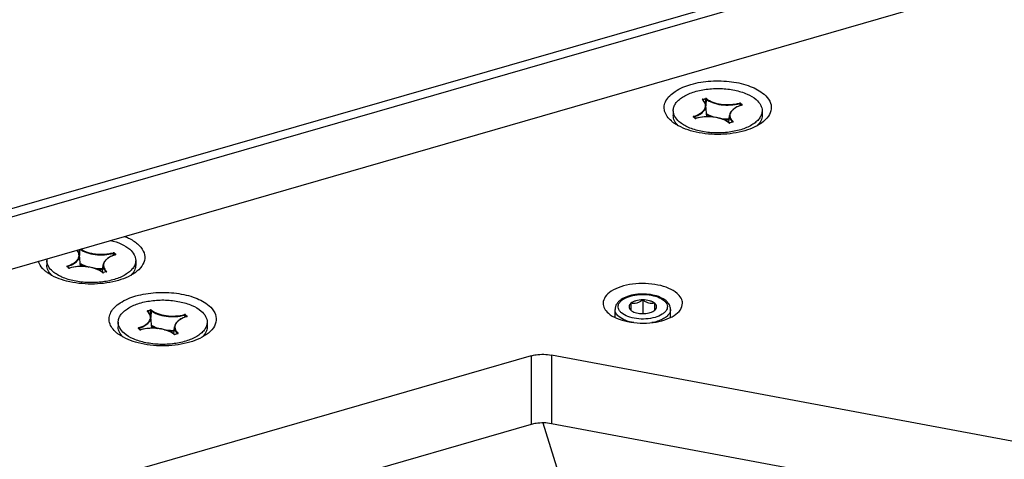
# Model space of a CAD drawing. Header units: millimetres. Extents: x 0 to 420, y 0 to 297.
# Tile 326 of 502: x 359.21 to 371.62, y 147.39 to 152.94. Entities that reach past the tile are written whole.
import ezdxf

# ---------------------------------------------------------------- set-up
doc = ezdxf.new("R2010")
doc.units = ezdxf.units.MM
doc.header["$LTSCALE"] = 23.1
doc.layers.get('0').update_dxf_attribs({"linetype": 'CONTINUOUS'})
doc.layers.add('02___PRT_ALL_AXES', color=7, linetype='CONTINUOUS')
doc.layers.add('AXES', color=7, linetype='CONTINUOUS')

msp = doc.modelspace()

# ---------------------------------------------------------------- linework, layer by layer
at = {"color": 7, "linetype": 'CONTINUOUS'}
for p, q in [((369.736, 153.514), (349.654, 147.717)), ((369.691, 153.608), (349.739, 147.848)), ((348.234, 146.652), (370.446, 153.064)), ((367.821, 151.933), (367.855, 151.943)), ((367.823, 151.927), (367.824, 151.927)), ((367.824, 151.927), (367.858, 151.937)), ((367.824, 151.927), (367.824, 151.922)), ((367.858, 151.937), (367.856, 151.877)), ((367.864, 151.936), (367.862, 151.849)), ((367.875, 151.712), (367.861, 151.855)), ((368.288, 151.879), (368.287, 151.851)), ((368.295, 151.878), (368.294, 151.853)), ((368.295, 151.878), (368.294, 151.853)), ((368.295, 151.878), (368.314, 151.861)), ((368.299, 151.883), (368.319, 151.866)), ((368.314, 151.861), (368.315, 151.86)), ((368.314, 151.861), (368.314, 151.86)), ((368.315, 151.86), (368.314, 151.86)), ((368.314, 151.86), (368.314, 151.86)), ((368.315, 151.861), (368.315, 151.86)), ((368.315, 151.861), (368.315, 151.861)), ((368.315, 151.861), (368.315, 151.861)), ((368.315, 151.86), (368.315, 151.86)), ((368.315, 151.86), (368.315, 151.86)), ((368.316, 151.86), (368.317, 151.86)), ((367.722, 151.694), (367.702, 151.711)), ((367.725, 151.693), (367.705, 151.71)), ((367.707, 151.711), (367.708, 151.712)), ((367.708, 151.712), (367.709, 151.708)), ((367.726, 151.693), (367.725, 151.693)), ((367.725, 151.693), (367.725, 151.693)), ((367.727, 151.693), (367.726, 151.693)), ((367.726, 151.693), (367.726, 151.693)), ((367.728, 151.692), (367.727, 151.693)), ((367.729, 151.692), (367.728, 151.692)), ((367.73, 151.692), (367.729, 151.692)), ((367.731, 151.692), (367.73, 151.692)), ((367.731, 151.691), (367.734, 151.692)), ((367.733, 151.692), (367.731, 151.692)), ((367.734, 151.693), (367.733, 151.692)), ((367.734, 151.693), (367.734, 151.693)), ((368.151, 151.639), (368.16, 151.73)), ((368.156, 151.636), (368.155, 151.636)), ((368.198, 151.645), (368.164, 151.635)), ((368.2, 151.644), (368.166, 151.634)), ((368.199, 151.645), (368.198, 151.645)), ((368.199, 151.646), (368.2, 151.645)), ((368.199, 151.646), (368.199, 151.645)), ((368.199, 151.645), (368.199, 151.645)), ((368.2, 151.645), (368.199, 151.645)), ((368.2, 151.646), (368.2, 151.645)), ((368.2, 151.645), (368.2, 151.646)), ((368.2, 151.645), (368.202, 151.645)), ((368.2, 151.645), (368.2, 151.645)), ((368.2, 151.645), (368.2, 151.645)), ((368.156, 151.635), (368.156, 151.636)), ((368.157, 151.635), (368.156, 151.635)), ((368.156, 151.635), (368.156, 151.635)), ((368.158, 151.635), (368.157, 151.635)), ((368.159, 151.635), (368.158, 151.635)), ((368.161, 151.634), (368.159, 151.635)), ((368.162, 151.635), (368.161, 151.634)), ((368.163, 151.635), (368.162, 151.635)), ((368.164, 151.635), (368.163, 151.635)), ((368.164, 151.635), (368.164, 151.635)), ((359.962, 150.038), (359.961, 149.988)), ((359.969, 150.04), (359.967, 149.96)), ((359.98, 149.823), (359.966, 149.966)), ((360.393, 149.99), (360.392, 149.962)), ((360.4, 149.989), (360.399, 149.965)), ((360.4, 149.989), (360.399, 149.965)), ((360.4, 149.989), (360.419, 149.972)), ((360.404, 149.994), (360.424, 149.977)), ((360.42, 149.972), (360.419, 149.971)), ((360.419, 149.972), (360.42, 149.972)), ((360.419, 149.972), (360.419, 149.971)), ((360.419, 149.971), (360.419, 149.971)), ((360.42, 149.972), (360.42, 149.972)), ((360.42, 149.972), (360.42, 149.972)), ((360.42, 149.972), (360.42, 149.972)), ((360.42, 149.972), (360.42, 149.971)), ((360.42, 149.971), (360.42, 149.971)), ((360.421, 149.971), (360.422, 149.971)), ((359.827, 149.805), (359.807, 149.822)), ((359.83, 149.805), (359.81, 149.822)), ((359.812, 149.823), (359.813, 149.823)), ((359.813, 149.823), (359.814, 149.819)), ((359.83, 149.804), (359.83, 149.805)), ((359.831, 149.804), (359.83, 149.804)), ((359.832, 149.804), (359.831, 149.804)), ((359.831, 149.804), (359.831, 149.804)), ((359.833, 149.804), (359.832, 149.804)), ((359.834, 149.803), (359.833, 149.804)), ((359.835, 149.803), (359.834, 149.803)), ((359.837, 149.803), (359.835, 149.803)), ((359.836, 149.803), (359.84, 149.803)), ((359.838, 149.804), (359.837, 149.803)), ((359.839, 149.804), (359.838, 149.804)), ((359.839, 149.804), (359.839, 149.804)), ((360.256, 149.751), (360.265, 149.842)), ((360.261, 149.747), (360.26, 149.747)), ((360.262, 149.746), (360.261, 149.747)), ((360.261, 149.747), (360.261, 149.747)), ((360.263, 149.746), (360.262, 149.746)), ((360.262, 149.746), (360.262, 149.746)), ((360.264, 149.746), (360.263, 149.746)), ((360.266, 149.746), (360.264, 149.746)), ((360.267, 149.746), (360.266, 149.746)), ((360.268, 149.746), (360.267, 149.746)), ((360.269, 149.746), (360.268, 149.746)), ((360.303, 149.756), (360.269, 149.746)), ((360.269, 149.746), (360.269, 149.746)), ((360.305, 149.756), (360.271, 149.746)), ((360.304, 149.756), (360.303, 149.756)), ((360.304, 149.757), (360.305, 149.756)), ((360.304, 149.757), (360.304, 149.756)), ((360.305, 149.756), (360.304, 149.756)), ((360.305, 149.757), (360.305, 149.756)), ((360.305, 149.757), (360.305, 149.757)), ((360.305, 149.757), (360.305, 149.757)), ((360.305, 149.756), (360.307, 149.756)), ((360.305, 149.756), (360.305, 149.756)), ((360.305, 149.756), (360.305, 149.756)), ((366.716, 149.18), (366.716, 149.281)), ((366.916, 149.359), (366.916, 149.272)), ((367.066, 149.402), (367.066, 149.229)), ((367.216, 149.272), (367.216, 149.359)), ((367.416, 149.18), (367.416, 149.281)), ((360.826, 149.265), (360.86, 149.275)), ((360.828, 149.258), (360.829, 149.259)), ((360.829, 149.259), (360.863, 149.268)), ((360.829, 149.259), (360.829, 149.254)), ((360.863, 149.268), (360.861, 149.208)), ((360.88, 149.044), (360.866, 149.187)), ((360.869, 149.268), (360.867, 149.181)), ((361.293, 149.211), (361.292, 149.183)), ((361.3, 149.21), (361.299, 149.185)), ((361.3, 149.21), (361.299, 149.185)), ((361.3, 149.21), (361.319, 149.193)), ((361.304, 149.215), (361.324, 149.198)), ((361.319, 149.193), (361.32, 149.192)), ((361.319, 149.193), (361.319, 149.192)), ((361.32, 149.192), (361.319, 149.192)), ((361.319, 149.192), (361.319, 149.192)), ((361.32, 149.192), (361.32, 149.192)), ((361.32, 149.192), (361.32, 149.192)), ((361.32, 149.192), (361.32, 149.192)), ((361.32, 149.192), (361.32, 149.192)), ((361.32, 149.192), (361.32, 149.192)), ((361.321, 149.191), (361.322, 149.192)), ((366.916, 149.272), (366.924, 149.265)), ((367.207, 149.265), (367.216, 149.272)), ((360.727, 149.026), (360.707, 149.043)), ((360.73, 149.025), (360.71, 149.042)), ((360.712, 149.043), (360.713, 149.043)), ((360.713, 149.043), (360.714, 149.039)), ((361.156, 148.971), (361.165, 149.062)), ((360.731, 149.025), (360.73, 149.025)), ((360.73, 149.025), (360.73, 149.025)), ((360.732, 149.024), (360.731, 149.025)), ((360.731, 149.025), (360.731, 149.025)), ((360.733, 149.024), (360.732, 149.024)), ((360.734, 149.024), (360.733, 149.024)), ((360.735, 149.024), (360.734, 149.024)), ((360.737, 149.024), (360.735, 149.024)), ((360.736, 149.023), (360.74, 149.024)), ((360.738, 149.024), (360.737, 149.024)), ((360.739, 149.024), (360.738, 149.024)), ((360.739, 149.024), (360.739, 149.024)), ((361.161, 148.967), (361.16, 148.968)), ((361.162, 148.967), (361.161, 148.967)), ((361.161, 148.967), (361.161, 148.967)), ((361.163, 148.966), (361.162, 148.967)), ((361.162, 148.967), (361.162, 148.967)), ((361.164, 148.966), (361.163, 148.966)), ((361.166, 148.966), (361.164, 148.966)), ((361.167, 148.966), (361.166, 148.966)), ((361.168, 148.966), (361.167, 148.966)), ((361.169, 148.967), (361.168, 148.966)), ((361.203, 148.977), (361.169, 148.967)), ((361.169, 148.967), (361.169, 148.967)), ((361.205, 148.976), (361.171, 148.966)), ((361.204, 148.977), (361.203, 148.977)), ((361.204, 148.978), (361.205, 148.977)), ((361.204, 148.978), (361.204, 148.977)), ((361.205, 148.977), (361.204, 148.977)), ((361.205, 148.976), (361.207, 148.977)), ((361.205, 148.977), (361.205, 148.977)), ((361.205, 148.977), (361.205, 148.977)), ((361.205, 148.977), (361.205, 148.977)), ((361.205, 148.977), (361.205, 148.977)), ((361.205, 148.977), (361.205, 148.976)), ((365.66, 148.696), (355.945, 145.892)), ((365.66, 148.696), (365.66, 147.83)), ((371.719, 147.621), (365.915, 148.706)), ((365.915, 148.706), (365.915, 147.84)), ((365.66, 147.83), (355.945, 145.026)), ((365.808, 147.85), (368.174, 140.161)), ((371.719, 146.755), (365.915, 147.84))]:
    msp.add_line(p, q, dxfattribs=at)
for centre, radius, start, end in [((367.704, 151.801), 0.169, 47.0204, 47.9954), ((368.442, 151.436), 0.442, 106.6982, 106.8588), ((368.311, 151.873), 0.0139, 286.6672, 289.6679), ((368.314, 151.86), 0.00109, 6.3778, 16.9508), ((368.313, 151.868), 0.00901, 296.7418, 300.8701), ((367.73, 151.709), 0.0176, 259.0895, 261.781), ((367.73, 151.711), 0.0197, 264.403, 271.9981), ((367.73, 151.71), 0.0186, 261.7766, 264.3829), ((367.731, 151.706), 0.0146, 282.307, 285.4574), ((367.782, 151.673), 0.101, 22.6484, 23.5891), ((368.135, 152.345), 0.666, 264.3887, 271.7168), ((368.03, 151.485), 0.197, 50.2014, 51.8865), ((368.196, 151.658), 0.0139, 286.0776, 289.0971), ((368.199, 151.645), 0.00108, 4.1894, 14.9733), ((368.198, 151.653), 0.00932, 295.9672, 300.0046), ((368.161, 151.652), 0.0183, 259.6504, 264.9067), ((368.161, 151.653), 0.0196, 264.8801, 269.9468), ((368.161, 151.649), 0.0154, 283.1159, 286.0759), ((360.547, 149.547), 0.442, 106.6982, 106.8588), ((360.416, 149.984), 0.0139, 286.6672, 289.6679), ((360.419, 149.971), 0.00109, 6.3778, 16.9508), ((360.418, 149.98), 0.00901, 296.7418, 300.8701), ((359.835, 149.82), 0.0176, 259.0895, 261.781), ((359.835, 149.821), 0.0186, 261.7766, 264.3829), ((359.835, 149.822), 0.0197, 264.403, 271.9981), ((359.836, 149.817), 0.0146, 282.307, 285.4574), ((359.888, 149.784), 0.101, 22.6484, 23.5891), ((360.24, 150.456), 0.666, 264.3887, 271.7168), ((360.135, 149.596), 0.197, 50.2014, 51.8865), ((360.266, 149.763), 0.0183, 259.6504, 264.9067), ((360.266, 149.765), 0.0196, 264.8801, 269.9468), ((360.266, 149.761), 0.0154, 283.1159, 286.0759), ((360.301, 149.769), 0.0139, 286.0776, 289.0971), ((360.304, 149.756), 0.00108, 4.1894, 14.9733), ((360.303, 149.765), 0.00932, 295.9672, 300.0046), ((360.709, 149.132), 0.169, 47.0204, 47.9954), ((361.447, 148.767), 0.442, 106.6982, 106.8588), ((361.319, 149.192), 0.00109, 6.3778, 16.9508), ((361.316, 149.205), 0.0139, 286.6672, 289.6679), ((361.318, 149.2), 0.00901, 296.7418, 300.8701), ((366.996, 149.367), 0.124, 234.7183, 235.2975), ((367.136, 149.367), 0.124, 304.7025, 305.2817), ((360.788, 149.005), 0.101, 22.6484, 23.5891), ((360.735, 149.041), 0.0176, 259.0895, 261.781), ((360.735, 149.042), 0.0186, 261.7766, 264.3829), ((360.735, 149.043), 0.0197, 264.403, 271.9981), ((360.736, 149.038), 0.0146, 282.307, 285.4574), ((361.14, 149.677), 0.666, 264.3887, 271.7168), ((361.035, 148.817), 0.197, 50.2014, 51.8865), ((361.166, 148.984), 0.0183, 259.6504, 264.9067), ((361.166, 148.985), 0.0196, 264.8801, 269.9468), ((361.166, 148.981), 0.0154, 283.1159, 286.0759), ((361.204, 148.977), 0.00108, 4.1894, 14.9733), ((361.201, 148.989), 0.0139, 286.0776, 289.0971), ((361.203, 148.985), 0.00932, 295.9672, 300.0046)]:
    msp.add_arc(centre, radius, start, end, dxfattribs=at)
for points, knots in [([(367.426, 151.659), (367.388, 151.692), (367.339, 151.754), (367.332, 151.851), (367.356, 151.92), (367.406, 151.982), (367.507, 152.061), (367.683, 152.132), (367.925, 152.171), (368.18, 152.163), (368.41, 152.11), (368.545, 152.04), (368.595, 151.996)], [0, 0, 0, 0, 0.092568, 0.133268, 0.175489, 0.22309, 0.278158, 0.410951, 0.566313, 0.72781, 0.87723, 1, 1, 1, 1]), ([(367.706, 151.718), (367.736, 151.727), (367.779, 151.744), (367.824, 151.78), (367.846, 151.808), (367.857, 151.838), (367.856, 151.881), (367.836, 151.909), (367.819, 151.924)], [0, 0, 0, 0, 0.322917, 0.45744, 0.574223, 0.677977, 0.777415, 1, 1, 1, 1]), ([(367.821, 151.933), (367.82, 151.933), (367.818, 151.932), (367.816, 151.93), (367.816, 151.928), (367.817, 151.927), (367.817, 151.926)], [0, 0, 0, 0, 0.325359, 0.575897, 0.775414, 1, 1, 1, 1]), ([(367.821, 151.933), (367.821, 151.933), (367.823, 151.931), (367.823, 151.929), (367.824, 151.927)], [0, 0, 0, 0, 0.210717, 1, 1, 1, 1]), ([(367.821, 151.925), (367.821, 151.926), (367.822, 151.926), (367.823, 151.926), (367.823, 151.927)], [0, 0, 0, 0, 0.698863, 1, 1, 1, 1]), ([(367.861, 151.855), (367.86, 151.868), (367.85, 151.895), (367.832, 151.916), (367.821, 151.926)], [0, 0, 0, 0, 0.468254, 1, 1, 1, 1]), ([(367.869, 151.941), (367.867, 151.942), (367.862, 151.944), (367.858, 151.943), (367.855, 151.943)], [0, 0, 0, 0, 0.462167, 1, 1, 1, 1]), ([(367.855, 151.943), (367.855, 151.942), (367.857, 151.941), (367.858, 151.938), (367.858, 151.937)], [0, 0, 0, 0, 0.210717, 1, 1, 1, 1]), ([(367.858, 151.937), (367.859, 151.937), (367.862, 151.937), (367.864, 151.936), (367.864, 151.936)], [0, 0, 0, 0, 0.782256, 1, 1, 1, 1]), ([(367.864, 151.936), (367.888, 151.916), (367.95, 151.885), (368.056, 151.86), (368.172, 151.857), (368.251, 151.869), (368.288, 151.879)], [0, 0, 0, 0, 0.209494, 0.462841, 0.73621, 1, 1, 1, 1]), ([(367.869, 151.941), (367.892, 151.922), (367.953, 151.891), (368.057, 151.867), (368.172, 151.863), (368.249, 151.875), (368.285, 151.885)], [0, 0, 0, 0, 0.209511, 0.462857, 0.736223, 1, 1, 1, 1]), ([(368.299, 151.883), (368.297, 151.885), (368.293, 151.886), (368.288, 151.886), (368.285, 151.885)], [0, 0, 0, 0, 0.459902, 1, 1, 1, 1]), ([(368.285, 151.885), (368.286, 151.885), (368.287, 151.883), (368.288, 151.881), (368.288, 151.879)], [0, 0, 0, 0, 0.209258, 1, 1, 1, 1]), ([(368.595, 151.996), (368.624, 151.971), (368.672, 151.917), (368.695, 151.81), (368.651, 151.707), (368.595, 151.656), (368.562, 151.633)], [0, 0, 0, 0, 0.262693, 0.486561, 0.718698, 1, 1, 1, 1]), ([(367.708, 151.712), (367.731, 151.718), (367.772, 151.734), (367.823, 151.768), (367.852, 151.803), (367.861, 151.833), (367.862, 151.848), (367.861, 151.855)], [0, 0, 0, 0, 0.317679, 0.586756, 0.807327, 0.905247, 1, 1, 1, 1]), ([(368.314, 151.86), (368.293, 151.854), (368.255, 151.839), (368.206, 151.809), (368.172, 151.773), (368.161, 151.744), (368.16, 151.73)], [0, 0, 0, 0, 0.30847, 0.576307, 0.803007, 1, 1, 1, 1]), ([(368.314, 151.859), (368.283, 151.85), (368.241, 151.832), (368.196, 151.796), (368.174, 151.768), (368.163, 151.738), (368.166, 151.694), (368.187, 151.666), (368.203, 151.651)], [0, 0, 0, 0, 0.322158, 0.456067, 0.572228, 0.675608, 0.775215, 1, 1, 1, 1]), ([(368.288, 151.879), (368.288, 151.879), (368.291, 151.88), (368.293, 151.879), (368.295, 151.878)], [0, 0, 0, 0, 0.269416, 1, 1, 1, 1]), ([(368.318, 151.861), (368.319, 151.861), (368.321, 151.863), (368.319, 151.866), (368.319, 151.866)], [0, 0, 0, 0, 0.528374, 1, 1, 1, 1]), ([(367.706, 151.718), (367.705, 151.717), (367.703, 151.717), (367.701, 151.715), (367.701, 151.713), (367.702, 151.711), (367.702, 151.711)], [0, 0, 0, 0, 0.323395, 0.572058, 0.771933, 1, 1, 1, 1]), ([(367.706, 151.718), (367.706, 151.717), (367.707, 151.716), (367.708, 151.713), (367.708, 151.712)], [0, 0, 0, 0, 0.211996, 1, 1, 1, 1]), ([(367.722, 151.694), (367.722, 151.694), (367.724, 151.693), (367.725, 151.692), (367.727, 151.692)], [0, 0, 0, 0, 0.215321, 1, 1, 1, 1]), ([(367.875, 151.712), (367.863, 151.712), (367.815, 151.71), (367.768, 151.702), (367.734, 151.693)], [0, 0, 0, 0, 0.257876, 1, 1, 1, 1]), ([(368.152, 151.636), (368.129, 151.656), (368.068, 151.686), (367.964, 151.71), (367.849, 151.714), (367.772, 151.702), (367.735, 151.692)], [0, 0, 0, 0, 0.209504, 0.46285, 0.736217, 1, 1, 1, 1]), ([(367.871, 151.75), (367.879, 151.746), (367.913, 151.726), (367.95, 151.713), (367.979, 151.705)], [0, 0, 0, 0, 0.228301, 1, 1, 1, 1]), ([(367.872, 151.742), (367.877, 151.739), (367.899, 151.726), (367.923, 151.716), (367.941, 151.71)], [0, 0, 0, 0, 0.23482, 1, 1, 1, 1]), ([(368.151, 151.639), (368.135, 151.652), (368.096, 151.674), (368.005, 151.705), (367.928, 151.713), (367.875, 151.712)], [0, 0, 0, 0, 0.211246, 0.45468, 1, 1, 1, 1]), ([(368.034, 151.693), (368.044, 151.692), (368.084, 151.686), (368.125, 151.685), (368.155, 151.686)], [0, 0, 0, 0, 0.246128, 1, 1, 1, 1]), ([(368.152, 151.636), (368.152, 151.636), (368.154, 151.635), (368.156, 151.634), (368.157, 151.634)], [0, 0, 0, 0, 0.215437, 1, 1, 1, 1]), ([(368.16, 151.73), (368.159, 151.723), (368.16, 151.708), (368.17, 151.677), (368.186, 151.657), (368.199, 151.646)], [0, 0, 0, 0, 0.228102, 0.464426, 1, 1, 1, 1]), ([(368.202, 151.645), (368.203, 151.646), (368.205, 151.648), (368.204, 151.65), (368.203, 151.651)], [0, 0, 0, 0, 0.533892, 1, 1, 1, 1]), ([(368.562, 151.633), (368.49, 151.582), (368.306, 151.511), (368.01, 151.478), (367.714, 151.511), (367.531, 151.582), (367.459, 151.633)], [0, 0, 0, 0, 0.228313, 0.500005, 0.771694, 1, 1, 1, 1]), ([(360.535, 150.203), (360.551, 150.197), (360.609, 150.171), (360.665, 150.138), (360.7, 150.108)], [0, 0, 0, 0, 0.27304, 1, 1, 1, 1]), ([(359.811, 149.829), (359.84, 149.838), (359.882, 149.855), (359.926, 149.889), (359.949, 149.915), (359.961, 149.944), (359.962, 149.975), (359.952, 150.004), (359.939, 150.021), (359.931, 150.029)], [0, 0, 0, 0, 0.323245, 0.458866, 0.577099, 0.681947, 0.78113, 0.884401, 1, 1, 1, 1]), ([(359.966, 149.966), (359.965, 149.977), (359.957, 150.001), (359.942, 150.021), (359.933, 150.03)], [0, 0, 0, 0, 0.473275, 1, 1, 1, 1]), ([(359.976, 150.042), (360, 150.023), (360.062, 149.994), (360.166, 149.971), (360.28, 149.968), (360.357, 149.98), (360.393, 149.99)], [0, 0, 0, 0, 0.212553, 0.466324, 0.738162, 1, 1, 1, 1]), ([(359.984, 150.044), (360.008, 150.027), (360.069, 149.999), (360.171, 149.977), (360.281, 149.975), (360.355, 149.987), (360.391, 149.996)], [0, 0, 0, 0, 0.214386, 0.468392, 0.739318, 1, 1, 1, 1]), ([(360.7, 150.108), (360.729, 150.083), (360.777, 150.028), (360.8, 149.921), (360.756, 149.818), (360.7, 149.767), (360.667, 149.744)], [0, 0, 0, 0, 0.262693, 0.486561, 0.718698, 1, 1, 1, 1]), ([(359.813, 149.823), (359.836, 149.83), (359.877, 149.846), (359.928, 149.879), (359.957, 149.914), (359.966, 149.944), (359.967, 149.959), (359.966, 149.966)], [0, 0, 0, 0, 0.317679, 0.586756, 0.807327, 0.905247, 1, 1, 1, 1]), ([(360.419, 149.971), (360.398, 149.965), (360.36, 149.95), (360.311, 149.921), (360.277, 149.884), (360.266, 149.855), (360.265, 149.842)], [0, 0, 0, 0, 0.30847, 0.576307, 0.803007, 1, 1, 1, 1]), ([(360.419, 149.97), (360.388, 149.961), (360.346, 149.943), (360.301, 149.908), (360.279, 149.879), (360.268, 149.849), (360.271, 149.805), (360.292, 149.777), (360.308, 149.762)], [0, 0, 0, 0, 0.322158, 0.456067, 0.572228, 0.675608, 0.775215, 1, 1, 1, 1]), ([(360.404, 149.994), (360.402, 149.996), (360.398, 149.997), (360.393, 149.997), (360.391, 149.996)], [0, 0, 0, 0, 0.459902, 1, 1, 1, 1]), ([(360.391, 149.996), (360.391, 149.996), (360.392, 149.994), (360.393, 149.992), (360.393, 149.99)], [0, 0, 0, 0, 0.209258, 1, 1, 1, 1]), ([(360.393, 149.99), (360.394, 149.99), (360.396, 149.991), (360.399, 149.991), (360.4, 149.989)], [0, 0, 0, 0, 0.269416, 1, 1, 1, 1]), ([(360.423, 149.972), (360.424, 149.972), (360.426, 149.974), (360.424, 149.977), (360.424, 149.977)], [0, 0, 0, 0, 0.528374, 1, 1, 1, 1]), ([(359.531, 149.77), (359.521, 149.779), (359.485, 149.813), (359.458, 149.856), (359.448, 149.89)], [0, 0, 0, 0, 0.276989, 1, 1, 1, 1]), ([(359.811, 149.829), (359.81, 149.829), (359.808, 149.828), (359.806, 149.826), (359.806, 149.824), (359.807, 149.823), (359.807, 149.822)], [0, 0, 0, 0, 0.323395, 0.572058, 0.771933, 1, 1, 1, 1]), ([(359.811, 149.829), (359.811, 149.829), (359.812, 149.827), (359.813, 149.825), (359.813, 149.823)], [0, 0, 0, 0, 0.211996, 1, 1, 1, 1]), ([(359.827, 149.805), (359.827, 149.805), (359.829, 149.804), (359.83, 149.803), (359.832, 149.803)], [0, 0, 0, 0, 0.215321, 1, 1, 1, 1]), ([(359.98, 149.823), (359.968, 149.823), (359.921, 149.821), (359.873, 149.813), (359.839, 149.804)], [0, 0, 0, 0, 0.257876, 1, 1, 1, 1]), ([(360.257, 149.747), (360.234, 149.767), (360.173, 149.798), (360.069, 149.822), (359.954, 149.825), (359.877, 149.813), (359.84, 149.803)], [0, 0, 0, 0, 0.209504, 0.46285, 0.736217, 1, 1, 1, 1]), ([(359.976, 149.862), (359.984, 149.857), (360.018, 149.837), (360.055, 149.824), (360.084, 149.816)], [0, 0, 0, 0, 0.228301, 1, 1, 1, 1]), ([(359.977, 149.853), (359.982, 149.85), (360.004, 149.837), (360.028, 149.827), (360.046, 149.821)], [0, 0, 0, 0, 0.23482, 1, 1, 1, 1]), ([(360.256, 149.751), (360.24, 149.763), (360.201, 149.785), (360.11, 149.816), (360.033, 149.824), (359.98, 149.823)], [0, 0, 0, 0, 0.211246, 0.45468, 1, 1, 1, 1]), ([(360.139, 149.805), (360.149, 149.803), (360.189, 149.798), (360.23, 149.796), (360.26, 149.797)], [0, 0, 0, 0, 0.246128, 1, 1, 1, 1]), ([(360.265, 149.842), (360.264, 149.834), (360.265, 149.819), (360.275, 149.788), (360.291, 149.769), (360.304, 149.757)], [0, 0, 0, 0, 0.228102, 0.464426, 1, 1, 1, 1]), ([(360.667, 149.744), (360.595, 149.693), (360.412, 149.623), (360.115, 149.59), (359.819, 149.623), (359.636, 149.693), (359.564, 149.744)], [0, 0, 0, 0, 0.228313, 0.500005, 0.771694, 1, 1, 1, 1]), ([(360.257, 149.747), (360.257, 149.747), (360.259, 149.746), (360.261, 149.746), (360.262, 149.745)], [0, 0, 0, 0, 0.215437, 1, 1, 1, 1]), ([(360.307, 149.757), (360.308, 149.757), (360.311, 149.759), (360.309, 149.762), (360.308, 149.762)], [0, 0, 0, 0, 0.533892, 1, 1, 1, 1]), ([(360.431, 148.991), (360.393, 149.024), (360.344, 149.085), (360.337, 149.183), (360.361, 149.251), (360.411, 149.314), (360.512, 149.393), (360.688, 149.464), (360.93, 149.502), (361.185, 149.494), (361.415, 149.441), (361.55, 149.372), (361.6, 149.328)], [0, 0, 0, 0, 0.092568, 0.133268, 0.175489, 0.22309, 0.278158, 0.410951, 0.566313, 0.72781, 0.87723, 1, 1, 1, 1]), ([(367.36, 149.388), (367.338, 149.407), (367.284, 149.439), (367.189, 149.467), (367.084, 149.478), (366.977, 149.473), (366.878, 149.45), (366.806, 149.417), (366.761, 149.381), (366.736, 149.351), (366.72, 149.317), (366.716, 149.293), (366.716, 149.281)], [0, 0, 0, 0, 0.115617, 0.248157, 0.392184, 0.537992, 0.675289, 0.796759, 0.85127, 0.902473, 0.95166, 1, 1, 1, 1]), ([(366.797, 149.238), (366.788, 149.246), (366.772, 149.263), (366.757, 149.294), (366.754, 149.326), (366.765, 149.358), (366.788, 149.386), (366.835, 149.423), (366.915, 149.455), (367.026, 149.473), (367.143, 149.469), (367.249, 149.445), (367.311, 149.413), (367.334, 149.393)], [0, 0, 0, 0, 0.049898, 0.093515, 0.134173, 0.17635, 0.223902, 0.278913, 0.411567, 0.566766, 0.728093, 0.877357, 1, 1, 1, 1]), ([(361.6, 149.328), (361.629, 149.303), (361.677, 149.249), (361.7, 149.142), (361.656, 149.039), (361.6, 148.988), (361.567, 148.965)], [0, 0, 0, 0, 0.262693, 0.486561, 0.718698, 1, 1, 1, 1]), ([(366.763, 149.193), (366.749, 149.205), (366.726, 149.231), (366.716, 149.265), (366.716, 149.281)], [0, 0, 0, 0, 0.539224, 1, 1, 1, 1]), ([(367.334, 149.393), (367.344, 149.385), (367.36, 149.367), (367.375, 149.337), (367.377, 149.304), (367.366, 149.273), (367.343, 149.244), (367.297, 149.208), (367.216, 149.176), (367.105, 149.158), (366.988, 149.161), (366.882, 149.186), (366.82, 149.218), (366.797, 149.238)], [0, 0, 0, 0, 0.049898, 0.093515, 0.134173, 0.17635, 0.223902, 0.278913, 0.411567, 0.566766, 0.728093, 0.877357, 1, 1, 1, 1]), ([(366.916, 149.359), (366.909, 149.353), (366.897, 149.34), (366.89, 149.315), (366.897, 149.291), (366.909, 149.278), (366.916, 149.272)], [0, 0, 0, 0, 0.269614, 0.5, 0.730386, 1, 1, 1, 1]), ([(367.066, 149.402), (367.037, 149.402), (366.994, 149.397), (366.944, 149.378), (366.924, 149.366), (366.916, 149.359)], [0, 0, 0, 0, 0.550744, 0.792912, 1, 1, 1, 1]), ([(367.066, 149.402), (367.054, 149.393), (367.031, 149.376), (366.992, 149.359), (366.953, 149.353), (366.928, 149.356), (366.916, 149.359)], [0, 0, 0, 0, 0.272405, 0.532813, 0.774107, 1, 1, 1, 1]), ([(367.216, 149.359), (367.207, 149.366), (367.187, 149.378), (367.137, 149.397), (367.095, 149.402), (367.066, 149.402)], [0, 0, 0, 0, 0.207088, 0.449256, 1, 1, 1, 1]), ([(367.216, 149.359), (367.204, 149.356), (367.179, 149.353), (367.139, 149.359), (367.101, 149.376), (367.077, 149.393), (367.066, 149.402)], [0, 0, 0, 0, 0.225893, 0.467187, 0.727595, 1, 1, 1, 1]), ([(367.416, 149.281), (367.416, 149.272), (367.413, 149.253), (367.397, 149.22), (367.364, 149.186), (367.314, 149.155), (367.251, 149.13), (367.204, 149.119), (367.179, 149.115)], [0, 0, 0, 0, 0.088482, 0.182903, 0.34449, 0.53595, 0.756367, 1, 1, 1, 1]), ([(367.216, 149.272), (367.223, 149.278), (367.234, 149.291), (367.241, 149.315), (367.234, 149.34), (367.223, 149.353), (367.216, 149.359)], [0, 0, 0, 0, 0.269614, 0.5, 0.730386, 1, 1, 1, 1]), ([(367.416, 149.281), (367.416, 149.301), (367.404, 149.342), (367.376, 149.374), (367.36, 149.388)], [0, 0, 0, 0, 0.485735, 1, 1, 1, 1]), ([(360.711, 149.05), (360.741, 149.059), (360.784, 149.076), (360.829, 149.111), (360.851, 149.139), (360.862, 149.17), (360.861, 149.213), (360.841, 149.241), (360.825, 149.256)], [0, 0, 0, 0, 0.322917, 0.45744, 0.574223, 0.677977, 0.777415, 1, 1, 1, 1]), ([(360.713, 149.043), (360.736, 149.05), (360.777, 149.066), (360.828, 149.1), (360.857, 149.135), (360.866, 149.165), (360.867, 149.18), (360.866, 149.187)], [0, 0, 0, 0, 0.317679, 0.586756, 0.807327, 0.905247, 1, 1, 1, 1]), ([(360.826, 149.265), (360.825, 149.264), (360.823, 149.264), (360.821, 149.262), (360.821, 149.26), (360.822, 149.258), (360.822, 149.258)], [0, 0, 0, 0, 0.325359, 0.575897, 0.775414, 1, 1, 1, 1]), ([(360.826, 149.265), (360.826, 149.264), (360.828, 149.263), (360.829, 149.26), (360.829, 149.259)], [0, 0, 0, 0, 0.210717, 1, 1, 1, 1]), ([(360.826, 149.257), (360.826, 149.257), (360.827, 149.258), (360.828, 149.258), (360.828, 149.258)], [0, 0, 0, 0, 0.698863, 1, 1, 1, 1]), ([(360.866, 149.187), (360.865, 149.199), (360.855, 149.226), (360.837, 149.248), (360.826, 149.257)], [0, 0, 0, 0, 0.468254, 1, 1, 1, 1]), ([(360.86, 149.275), (360.861, 149.274), (360.862, 149.272), (360.863, 149.27), (360.863, 149.268)], [0, 0, 0, 0, 0.210717, 1, 1, 1, 1]), ([(360.874, 149.273), (360.872, 149.274), (360.867, 149.275), (360.863, 149.275), (360.86, 149.275)], [0, 0, 0, 0, 0.462167, 1, 1, 1, 1]), ([(360.863, 149.268), (360.864, 149.269), (360.867, 149.269), (360.869, 149.268), (360.869, 149.268)], [0, 0, 0, 0, 0.782256, 1, 1, 1, 1]), ([(360.869, 149.268), (360.893, 149.248), (360.955, 149.216), (361.061, 149.192), (361.177, 149.188), (361.256, 149.2), (361.293, 149.211)], [0, 0, 0, 0, 0.209494, 0.462841, 0.73621, 1, 1, 1, 1]), ([(360.874, 149.273), (360.897, 149.253), (360.958, 149.223), (361.062, 149.199), (361.177, 149.195), (361.254, 149.207), (361.291, 149.217)], [0, 0, 0, 0, 0.209511, 0.462857, 0.736223, 1, 1, 1, 1]), ([(361.319, 149.192), (361.298, 149.185), (361.26, 149.171), (361.211, 149.141), (361.177, 149.105), (361.166, 149.076), (361.165, 149.062)], [0, 0, 0, 0, 0.30847, 0.576307, 0.803007, 1, 1, 1, 1]), ([(361.319, 149.191), (361.288, 149.182), (361.246, 149.164), (361.201, 149.128), (361.179, 149.1), (361.168, 149.069), (361.171, 149.026), (361.192, 148.998), (361.208, 148.983)], [0, 0, 0, 0, 0.322158, 0.456067, 0.572228, 0.675608, 0.775215, 1, 1, 1, 1]), ([(361.304, 149.215), (361.302, 149.216), (361.298, 149.218), (361.293, 149.218), (361.291, 149.217)], [0, 0, 0, 0, 0.459902, 1, 1, 1, 1]), ([(361.291, 149.217), (361.291, 149.217), (361.292, 149.215), (361.293, 149.213), (361.293, 149.211)], [0, 0, 0, 0, 0.209258, 1, 1, 1, 1]), ([(361.293, 149.211), (361.294, 149.211), (361.296, 149.211), (361.299, 149.211), (361.3, 149.21)], [0, 0, 0, 0, 0.269416, 1, 1, 1, 1]), ([(361.323, 149.192), (361.324, 149.193), (361.326, 149.195), (361.324, 149.197), (361.324, 149.198)], [0, 0, 0, 0, 0.528374, 1, 1, 1, 1]), ([(366.952, 149.115), (366.915, 149.121), (366.848, 149.139), (366.786, 149.173), (366.763, 149.193)], [0, 0, 0, 0, 0.547004, 1, 1, 1, 1]), ([(366.925, 149.265), (366.944, 149.252), (366.99, 149.234), (367.039, 149.229), (367.066, 149.229)], [0, 0, 0, 0, 0.457532, 1, 1, 1, 1]), ([(367.066, 149.229), (367.092, 149.229), (367.141, 149.234), (367.188, 149.252), (367.206, 149.265)], [0, 0, 0, 0, 0.542468, 1, 1, 1, 1]), ([(360.711, 149.05), (360.71, 149.049), (360.708, 149.049), (360.706, 149.047), (360.706, 149.044), (360.707, 149.043), (360.707, 149.043)], [0, 0, 0, 0, 0.323395, 0.572058, 0.771933, 1, 1, 1, 1]), ([(360.711, 149.05), (360.711, 149.049), (360.712, 149.047), (360.713, 149.045), (360.713, 149.043)], [0, 0, 0, 0, 0.211996, 1, 1, 1, 1]), ([(360.88, 149.044), (360.868, 149.044), (360.821, 149.042), (360.773, 149.034), (360.739, 149.024)], [0, 0, 0, 0, 0.257876, 1, 1, 1, 1]), ([(361.157, 148.968), (361.134, 148.987), (361.073, 149.018), (360.969, 149.042), (360.854, 149.046), (360.777, 149.034), (360.74, 149.024)], [0, 0, 0, 0, 0.209504, 0.46285, 0.736217, 1, 1, 1, 1]), ([(360.876, 149.082), (360.884, 149.077), (360.918, 149.058), (360.955, 149.045), (360.984, 149.037)], [0, 0, 0, 0, 0.228301, 1, 1, 1, 1]), ([(360.877, 149.074), (360.882, 149.071), (360.904, 149.058), (360.928, 149.048), (360.946, 149.041)], [0, 0, 0, 0, 0.23482, 1, 1, 1, 1]), ([(361.156, 148.971), (361.14, 148.984), (361.101, 149.006), (361.01, 149.037), (360.933, 149.045), (360.88, 149.044)], [0, 0, 0, 0, 0.211246, 0.45468, 1, 1, 1, 1]), ([(361.165, 149.062), (361.164, 149.055), (361.165, 149.04), (361.175, 149.009), (361.191, 148.989), (361.204, 148.978)], [0, 0, 0, 0, 0.228102, 0.464426, 1, 1, 1, 1]), ([(361.567, 148.965), (361.495, 148.914), (361.312, 148.843), (361.015, 148.81), (360.719, 148.843), (360.536, 148.914), (360.464, 148.965)], [0, 0, 0, 0, 0.228313, 0.500005, 0.771694, 1, 1, 1, 1]), ([(360.727, 149.026), (360.727, 149.025), (360.729, 149.024), (360.73, 149.024), (360.732, 149.024)], [0, 0, 0, 0, 0.215321, 1, 1, 1, 1]), ([(361.039, 149.025), (361.049, 149.024), (361.089, 149.018), (361.13, 149.017), (361.16, 149.018)], [0, 0, 0, 0, 0.246128, 1, 1, 1, 1]), ([(361.157, 148.968), (361.157, 148.968), (361.159, 148.967), (361.161, 148.966), (361.162, 148.966)], [0, 0, 0, 0, 0.215437, 1, 1, 1, 1]), ([(361.207, 148.977), (361.208, 148.978), (361.211, 148.98), (361.209, 148.982), (361.208, 148.983)], [0, 0, 0, 0, 0.533892, 1, 1, 1, 1]), ([(365.66, 148.696), (365.68, 148.702), (365.763, 148.719), (365.851, 148.718), (365.915, 148.706)], [0, 0, 0, 0, 0.241117, 1, 1, 1, 1]), ([(365.915, 147.84), (365.851, 147.852), (365.763, 147.853), (365.68, 147.836), (365.66, 147.83)], [0, 0, 0, 0, 0.758883, 1, 1, 1, 1])]:
    msp.add_open_spline(points, degree=3, knots=knots, dxfattribs=at)
for points in [[(367.817, 151.926), (367.818, 151.926), (367.82, 151.926), (367.821, 151.926)], [(367.869, 151.941), (367.866, 151.94), (367.865, 151.938), (367.864, 151.936)], [(368.299, 151.883), (368.297, 151.883), (368.295, 151.88), (368.295, 151.878)], [(368.319, 151.866), (368.316, 151.866), (368.314, 151.863), (368.314, 151.861)], [(368.315, 151.859), (368.315, 151.86), (368.314, 151.86), (368.314, 151.86)], [(367.459, 151.633), (367.448, 151.641), (367.436, 151.65), (367.426, 151.659)], [(367.702, 151.711), (367.703, 151.711), (367.705, 151.711), (367.705, 151.71)], [(367.706, 151.71), (367.706, 151.711), (367.707, 151.711), (367.707, 151.711)], [(367.722, 151.694), (367.723, 151.694), (367.724, 151.694), (367.725, 151.693)], [(367.735, 151.692), (367.735, 151.692), (367.734, 151.693), (367.734, 151.693)], [(368.152, 151.636), (368.153, 151.637), (368.154, 151.636), (368.155, 151.636)], [(368.2, 151.644), (368.199, 151.645), (368.199, 151.645), (368.198, 151.645)], [(368.203, 151.651), (368.201, 151.65), (368.199, 151.648), (368.199, 151.646)], [(368.161, 151.634), (368.162, 151.634), (368.163, 151.634), (368.165, 151.634)], [(368.166, 151.634), (368.165, 151.635), (368.165, 151.635), (368.164, 151.635)], [(360.404, 149.994), (360.402, 149.994), (360.4, 149.992), (360.4, 149.989)], [(360.424, 149.977), (360.422, 149.977), (360.42, 149.974), (360.419, 149.972)], [(360.42, 149.971), (360.42, 149.971), (360.419, 149.971), (360.419, 149.971)], [(359.807, 149.822), (359.808, 149.822), (359.81, 149.822), (359.81, 149.822)], [(359.811, 149.821), (359.811, 149.822), (359.812, 149.822), (359.812, 149.823)], [(359.827, 149.805), (359.828, 149.805), (359.829, 149.805), (359.83, 149.805)], [(359.84, 149.803), (359.84, 149.804), (359.839, 149.804), (359.839, 149.804)], [(359.564, 149.744), (359.553, 149.752), (359.542, 149.761), (359.531, 149.77)], [(360.257, 149.747), (360.258, 149.748), (360.26, 149.748), (360.26, 149.747)], [(360.266, 149.745), (360.267, 149.745), (360.269, 149.745), (360.27, 149.745)], [(360.271, 149.746), (360.27, 149.746), (360.27, 149.746), (360.269, 149.746)], [(360.305, 149.756), (360.304, 149.756), (360.304, 149.756), (360.303, 149.756)], [(360.308, 149.762), (360.306, 149.762), (360.304, 149.759), (360.304, 149.757)], [(360.822, 149.258), (360.823, 149.258), (360.825, 149.258), (360.826, 149.257)], [(360.874, 149.273), (360.872, 149.272), (360.87, 149.27), (360.869, 149.268)], [(361.304, 149.215), (361.302, 149.214), (361.3, 149.212), (361.3, 149.21)], [(361.324, 149.198), (361.322, 149.197), (361.32, 149.195), (361.319, 149.193)], [(361.32, 149.191), (361.32, 149.192), (361.319, 149.192), (361.319, 149.192)], [(360.707, 149.043), (360.708, 149.043), (360.71, 149.043), (360.71, 149.042)], [(360.711, 149.042), (360.711, 149.043), (360.712, 149.043), (360.712, 149.043)], [(360.464, 148.965), (360.453, 148.973), (360.442, 148.981), (360.431, 148.991)], [(360.727, 149.026), (360.728, 149.026), (360.729, 149.026), (360.73, 149.025)], [(360.74, 149.024), (360.74, 149.024), (360.739, 149.024), (360.739, 149.024)], [(361.157, 148.968), (361.158, 148.968), (361.16, 148.968), (361.16, 148.968)], [(361.166, 148.966), (361.167, 148.966), (361.169, 148.966), (361.17, 148.966)], [(361.171, 148.966), (361.17, 148.967), (361.17, 148.967), (361.169, 148.967)], [(361.205, 148.976), (361.204, 148.976), (361.204, 148.977), (361.203, 148.977)], [(361.208, 148.983), (361.206, 148.982), (361.204, 148.98), (361.204, 148.978)]]:
    msp.add_open_spline(points, degree=3, dxfattribs=at)
at = {"layer": '02___PRT_ALL_AXES', "color": 7, "linetype": 'CONTINUOUS'}
for points, knots in [([(367.499, 149.484), (367.468, 149.51), (367.39, 149.555), (367.253, 149.595), (367.098, 149.612), (366.939, 149.605), (366.793, 149.573), (366.674, 149.52), (366.59, 149.45), (366.566, 149.387), (366.566, 149.359)], [0, 0, 0, 0, 0.114042, 0.250565, 0.401085, 0.554049, 0.697425, 0.82115, 0.920245, 1, 1, 1, 1]), ([(367.566, 149.359), (367.566, 149.381), (367.552, 149.43), (367.518, 149.466), (367.499, 149.484)], [0, 0, 0, 0, 0.460789, 1, 1, 1, 1]), ([(366.566, 149.359), (366.566, 149.336), (366.58, 149.288), (366.613, 149.251), (366.633, 149.234)], [0, 0, 0, 0, 0.460789, 1, 1, 1, 1]), ([(366.633, 149.234), (366.663, 149.207), (366.742, 149.163), (366.878, 149.122), (367.034, 149.105), (367.192, 149.112), (367.338, 149.144), (367.458, 149.197), (367.542, 149.267), (367.566, 149.33), (367.566, 149.359)], [0, 0, 0, 0, 0.114042, 0.250565, 0.401085, 0.554049, 0.697425, 0.82115, 0.920245, 1, 1, 1, 1])]:
    msp.add_open_spline(points, degree=3, knots=knots, dxfattribs=at)
at = {"layer": 'AXES', "color": 7, "linetype": 'CONTINUOUS'}
for p, q in [((367.45, 151.789), (367.45, 151.728)), ((368.57, 151.789), (368.57, 151.728)), ((359.555, 149.9), (359.555, 149.839)), ((360.675, 149.9), (360.675, 149.839)), ((360.455, 149.12), (360.455, 149.06)), ((361.575, 149.12), (361.575, 149.06))]:
    msp.add_line(p, q, dxfattribs=at)
msp.add_arc((359.697, 149.9), 0.141, 171.3442, 179.9772, dxfattribs=at)
for points, knots in [([(367.45, 151.789), (367.45, 151.804), (367.456, 151.836), (367.479, 151.882), (367.517, 151.924), (367.588, 151.977), (367.705, 152.029), (367.869, 152.064), (368.046, 152.073), (368.22, 152.053), (368.373, 152.008), (368.461, 151.958), (368.495, 151.929)], [0, 0, 0, 0, 0.038838, 0.080559, 0.127255, 0.179995, 0.303547, 0.446724, 0.599474, 0.749784, 0.886117, 1, 1, 1, 1]), ([(368.495, 151.929), (368.517, 151.909), (368.546, 151.877), (368.567, 151.826), (368.57, 151.801), (368.57, 151.789)], [0, 0, 0, 0, 0.537299, 0.774158, 1, 1, 1, 1]), ([(367.525, 151.649), (367.503, 151.668), (367.474, 151.7), (367.454, 151.751), (367.45, 151.776), (367.45, 151.789)], [0, 0, 0, 0, 0.537299, 0.774158, 1, 1, 1, 1]), ([(368.57, 151.789), (368.57, 151.773), (368.565, 151.741), (368.541, 151.696), (368.504, 151.654), (368.433, 151.6), (368.316, 151.548), (368.152, 151.513), (367.975, 151.504), (367.801, 151.524), (367.647, 151.569), (367.56, 151.619), (367.525, 151.649)], [0, 0, 0, 0, 0.038838, 0.080559, 0.127255, 0.179995, 0.303547, 0.446724, 0.599474, 0.749784, 0.886117, 1, 1, 1, 1]), ([(367.513, 151.599), (367.494, 151.618), (367.463, 151.656), (367.45, 151.705), (367.45, 151.728)], [0, 0, 0, 0, 0.533899, 1, 1, 1, 1]), ([(368.57, 151.728), (368.57, 151.705), (368.558, 151.656), (368.527, 151.618), (368.508, 151.6)], [0, 0, 0, 0, 0.466188, 1, 1, 1, 1]), ([(360.358, 150.152), (360.405, 150.141), (360.491, 150.113), (360.569, 150.067), (360.6, 150.04)], [0, 0, 0, 0, 0.542631, 1, 1, 1, 1]), ([(360.6, 150.04), (360.623, 150.021), (360.651, 149.988), (360.672, 149.937), (360.675, 149.912), (360.675, 149.9)], [0, 0, 0, 0, 0.537299, 0.774158, 1, 1, 1, 1]), ([(359.63, 149.76), (359.608, 149.779), (359.58, 149.811), (359.559, 149.862), (359.555, 149.888), (359.555, 149.9)], [0, 0, 0, 0, 0.537299, 0.774158, 1, 1, 1, 1]), ([(360.675, 149.9), (360.675, 149.884), (360.67, 149.852), (360.646, 149.807), (360.609, 149.765), (360.538, 149.711), (360.421, 149.659), (360.257, 149.624), (360.08, 149.616), (359.906, 149.635), (359.752, 149.68), (359.665, 149.73), (359.63, 149.76)], [0, 0, 0, 0, 0.038838, 0.080559, 0.127255, 0.179995, 0.303547, 0.446724, 0.599474, 0.749784, 0.886117, 1, 1, 1, 1]), ([(359.618, 149.711), (359.599, 149.729), (359.568, 149.768), (359.555, 149.817), (359.555, 149.839)], [0, 0, 0, 0, 0.533899, 1, 1, 1, 1]), ([(360.675, 149.839), (360.675, 149.817), (360.663, 149.768), (360.632, 149.729), (360.613, 149.711)], [0, 0, 0, 0, 0.466188, 1, 1, 1, 1]), ([(360.455, 149.12), (360.455, 149.136), (360.461, 149.168), (360.484, 149.213), (360.522, 149.255), (360.593, 149.309), (360.71, 149.361), (360.874, 149.396), (361.051, 149.405), (361.225, 149.385), (361.378, 149.34), (361.466, 149.29), (361.5, 149.26)], [0, 0, 0, 0, 0.038838, 0.080559, 0.127255, 0.179995, 0.303547, 0.446724, 0.599474, 0.749784, 0.886117, 1, 1, 1, 1]), ([(361.5, 149.26), (361.523, 149.241), (361.551, 149.209), (361.572, 149.158), (361.575, 149.133), (361.575, 149.12)], [0, 0, 0, 0, 0.537299, 0.774158, 1, 1, 1, 1]), ([(360.53, 148.98), (360.508, 149), (360.48, 149.032), (360.459, 149.083), (360.455, 149.108), (360.455, 149.12)], [0, 0, 0, 0, 0.537299, 0.774158, 1, 1, 1, 1]), ([(360.518, 148.931), (360.499, 148.949), (360.468, 148.988), (360.455, 149.037), (360.455, 149.06)], [0, 0, 0, 0, 0.533899, 1, 1, 1, 1]), ([(361.575, 149.12), (361.575, 149.105), (361.57, 149.073), (361.546, 149.027), (361.509, 148.985), (361.438, 148.932), (361.321, 148.88), (361.157, 148.845), (360.98, 148.836), (360.806, 148.856), (360.652, 148.901), (360.565, 148.951), (360.53, 148.98)], [0, 0, 0, 0, 0.038838, 0.080559, 0.127255, 0.179995, 0.303547, 0.446724, 0.599474, 0.749784, 0.886117, 1, 1, 1, 1]), ([(361.575, 149.06), (361.575, 149.037), (361.563, 148.988), (361.532, 148.949), (361.513, 148.931)], [0, 0, 0, 0, 0.466188, 1, 1, 1, 1])]:
    msp.add_open_spline(points, degree=3, knots=knots, dxfattribs=at)

doc.saveas('drawing.dxf')
